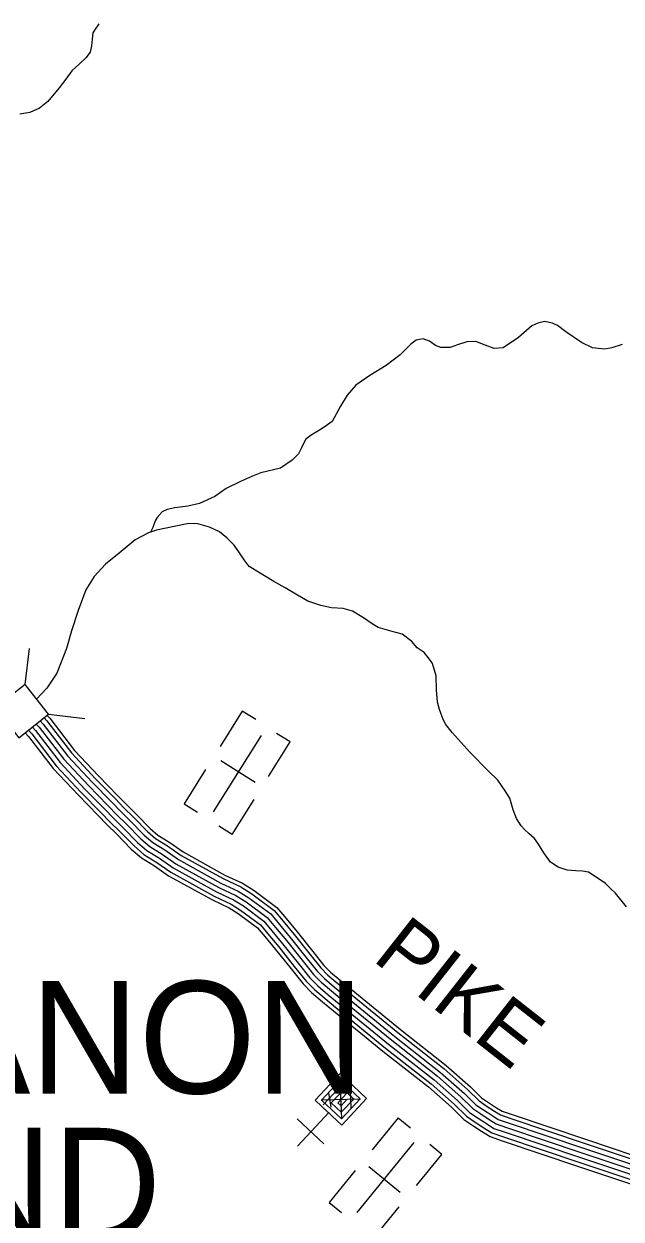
# Model space of a CAD drawing. Extents: x 1788175 to 1969470, y 584502 to 738744.
# Drawn here: x 1865687 to 1869423, y 644009 to 651480 of the extents above; entities that cross this region are included whole.
import ezdxf

# ---------------------------------------------------------------- set-up
doc = ezdxf.new("R2010")
doc.units = 0
for name, color, linetype in [('DESIGN - ROW - Right-of-Way and Easement Labels', 7, 'Continuous'), ('DESIGN - TRANSPORTATION - Text', 7, 'Continuous'), ('DESIGN - UTILITIES - Cable (Underground) with Text', 7, 'Continuous'), ('SURVEY - CONTROL with Text', 7, 'Continuous'), ('SURVEY - DRAINAGE - Bridges', 7, 'Continuous'), ('SURVEY - DRAINAGE - Storm Sewer', 7, 'Continuous')]:
    doc.layers.add(name, color=color, linetype=linetype)

msp = doc.modelspace()

# ---------------------------------------------------------------- linework, layer by layer
at = {"layer": 'DESIGN - TRANSPORTATION - Text'}
for points in [[(1866155.3, 651480), (1866133.3, 651448), (1866119.3, 651424), (1866115.2, 651384), (1866111.2, 651342), (1866101.2, 651304), (1866075.1, 651267.9), (1866033.1, 651227.9), (1865987.1, 651185.9), (1865949.1, 651133.9), (1865909, 651079.9), (1865837, 650995.8), (1865785, 650953.8), (1865725, 650925.8), (1865663, 650915.8)], [(1869430, 649476.2), (1869364, 649456.2), (1869318, 649446.2), (1869244, 649456.2), (1869174.1, 649488.3), (1869076.2, 649556.3), (1869024.3, 649594.4), (1868994.3, 649610.4), (1868944.3, 649620.4), (1868902.3, 649610.4), (1868864.3, 649592.4), (1868780.3, 649520.4), (1868684.3, 649454.4), (1868628.3, 649450.4), (1868572.3, 649472.4), (1868514.4, 649494.4), (1868458.4, 649492.4), (1868398.4, 649474.4), (1868354.4, 649456.4), (1868294.5, 649456.4), (1868262.5, 649470.5), (1868224.5, 649496.5), (1868184.6, 649512.5), (1868140.6, 649502.5), (1868106.6, 649478.5), (1868040.5, 649412.5), (1867952.5, 649344.5), (1867850.5, 649282.4), (1867762.5, 649222.4), (1867708.4, 649158.4), (1867668.4, 649090.4), (1867616.3, 648994.3), (1867572.3, 648964.3), (1867536.3, 648940.3), (1867484.3, 648910.3), (1867448.3, 648882.3), (1867424.3, 648830.3), (1867404.2, 648792.3), (1867366.2, 648752.2), (1867292.2, 648702.2), (1867170.2, 648674.2), (1867118.2, 648652.2), (1867042.2, 648620.2), (1866952.2, 648576.2), (1866882.2, 648526.2), (1866786.2, 648482.2)], [(1866786.2, 648482.2), (1866712.2, 648466.2), (1866632.3, 648454.2), (1866584.3, 648444.2), (1866552.3, 648430.2), (1866520.3, 648394.2), (1866508.2, 648374.2), (1866494.2, 648332.2), (1866479.9, 648303.1)], [(1869456.7, 645960.2), (1869386.8, 646046.3), (1869356.8, 646076.3), (1869324.9, 646106.3), (1869266.9, 646146.4), (1869219, 646178.4), (1869181, 646184.4), (1869139, 646186.4), (1869085.1, 646190.4), (1869029.1, 646208.4), (1868981.2, 646240.5), (1868939.2, 646298.5), (1868905.3, 646352.6), (1868881.3, 646388.6), (1868847.4, 646416.6), (1868815.4, 646446.6), (1868797.4, 646466.6), (1868767.5, 646512.7), (1868747.6, 646566.7), (1868727.6, 646640.8), (1868697.7, 646686.8), (1868651.8, 646752.8), (1868589.9, 646812.9), (1868478, 646925), (1868366.2, 647051.1), (1868326.2, 647101.1), (1868310.3, 647133.1), (1868286.3, 647195.2), (1868274.4, 647241.2), (1868268.5, 647317.2), (1868266.6, 647405.3), (1868242.6, 647481.3), (1868224.7, 647509.3), (1868190.7, 647551.4), (1868146.8, 647579.4), (1868112.8, 647619.4), (1868052.9, 647665.5), (1867990.9, 647681.5), (1867903, 647707.5), (1867865, 647729.6), (1867811.1, 647767.6), (1867743.2, 647809.6), (1867685.2, 647825.6), (1867611.2, 647829.7), (1867545.3, 647843.7), (1867463.3, 647871.7), (1867399.4, 647909.8), (1867321.5, 647955.8), (1867249.6, 647993.8), (1867095.7, 648087.9), (1867065.8, 648129.9), (1867035.8, 648174), (1867001.9, 648222), (1866955.9, 648268.1), (1866910, 648304.1), (1866848.1, 648334.1), (1866776.1, 648354.1), (1866718.1, 648356.2), (1866628.2, 648338.2), (1866516.2, 648316.2), (1866466.2, 648298.2), (1866384.2, 648254.2), (1866283.4, 648171.6), (1866197.9, 648102.4), (1866127, 648025.1), (1866075.7, 647943.5), (1866026.9, 647813.1), (1865986.2, 647686.8), (1865953.6, 647576.7), (1865892.5, 647421.9), (1865831.5, 647328.2), (1865767.2, 647259.9)]]:
    msp.add_lwpolyline(points, dxfattribs=at)
at = {"layer": 'DESIGN - UTILITIES - Cable (Underground) with Text'}
for p, q in [((1867052.8, 647184.8), (1866914.4, 646963.7)), ((1867137.3, 647131.9), (1867053.3, 647184.4)), ((1867216.4, 646774.8), (1867352.6, 646992.4)), ((1867352.7, 646992.3), (1867268.2, 647045.3)), ((1867134.5, 646738.2), (1866919.6, 646872.8)), ((1866823.7, 646818.8), (1866690.3, 646605.7)), ((1866690.4, 646605.6), (1866773.7, 646553.5)), ((1866990.1, 646413.3), (1867127.1, 646632.1)), ((1866990, 646413.4), (1866905.7, 646466.1)), ((1867397.5, 644635.8), (1867564.1, 644480)), ((1868028.9, 644642.1), (1867865.3, 644442.4)), ((1868029, 644641.9), (1868106, 644578.9)), ((1868301.8, 644413.2), (1868225.8, 644475.5)), ((1868142.5, 644218.7), (1868301.9, 644413.1)), ((1867758.5, 644312.2), (1867595.8, 644113.6)), ((1867844.4, 644338), (1868040.5, 644177.3)), ((1867595.7, 644113.7), (1867672.8, 644050.5)), ((1867868.8, 643884.7), (1868034.1, 644086.5))]:
    msp.add_line(p, q, dxfattribs=at)
for points in [[(1867170.4, 647031.6), (1866871.6, 646554.4)], [(1867588.6, 644670.1), (1867592, 644673.9), (1867508.7, 644751.8), (1867664.5, 644918.4), (1867831.1, 644762.6), (1867675.3, 644596), (1867550.4, 644712.8), (1867553.1, 644715.8)], [(1867560.1, 644723.2), (1867686.7, 644858.6), (1867790.8, 644761.2), (1867674, 644636.3), (1867549, 644753.1), (1867665.9, 644878.1), (1867707.5, 644839.1), (1867610.2, 644735), (1867672.6, 644676.6), (1867750.5, 644759.9), (1867708.9, 644798.8), (1867650.5, 644736.4), (1867671.3, 644716.9), (1867710.2, 644758.5)], [(1867675.4, 644638.9), (1867665.3, 644875.8)], [(1867735.1, 644702.8), (1867729.2, 644816.1)], [(1867547.7, 644754.3), (1867793, 644760.5)], [(1867609.1, 644708.9), (1867593.7, 644799.1)], [(1867399.4, 644464.3), (1867596, 644678.2)], [(1867771.6, 644051.5), (1868128.5, 644487)]]:
    msp.add_lwpolyline(points, dxfattribs=at)
at = {"layer": 'SURVEY - CONTROL with Text'}
for points in [[(1865789.5, 647122.9), (1865807.7, 647103.4), (1865961.3, 646903.2), (1866113.7, 646740.4), (1866235.3, 646616.5), (1866292.9, 646556.7), (1866350.7, 646500.7), (1866439.9, 646409.2), (1866492.9, 646363.6), (1866569.5, 646316.4), (1866654.7, 646256.7), (1866920, 646109.8), (1867028.6, 646059.3), (1867095.2, 646017.6), (1867230.9, 645916.5), (1867285.2, 645851.6), (1867353.2, 645769.2), (1867451.1, 645646.9), (1867521.9, 645558.1), (1867567.7, 645512.2), (1867630.4, 645459.1), (1867698.1, 645403.2), (1868007.2, 645151.1), (1868293.2, 644926.5), (1868442.2, 644795.2), (1868514.7, 644724.5), (1868562.1, 644692.1), (1868613.6, 644658.3), (1868654.2, 644632.4), (1868716.5, 644611.6), (1869193.9, 644451.2), (1869625.4, 644306.8)], [(1865813.9, 647142.2), (1865831.4, 647123.5), (1865985, 646923.3), (1866136.1, 646761.9), (1866257.5, 646638.1), (1866314.9, 646578.6), (1866372.6, 646522.6), (1866461.1, 646431.8), (1866511.3, 646388.7), (1866586.5, 646342.3), (1866671.2, 646283), (1866934, 646137.4), (1867043.4, 646086.6), (1867112.7, 646043.2), (1867252.3, 645939.2), (1867309, 645871.4), (1867377.3, 645788.8), (1867475.4, 645666.2), (1867545.1, 645578.8), (1867588.7, 645535), (1867650.3, 645482.9), (1867717.8, 645427.2), (1868026.6, 645175.3), (1868313, 644950.3), (1868463.3, 644817.9), (1868534.4, 644748.5), (1868579.3, 644717.9), (1868630.5, 644684.3), (1868667.6, 644660.6), (1868726.3, 644641), (1869203.8, 644480.6), (1869635.2, 644336.2)], [(1865833.5, 647157.5), (1865850.3, 647139.5), (1866003.9, 646939.3), (1866153.9, 646779), (1866275.3, 646655.3), (1866332.4, 646596), (1866390.1, 646540.1), (1866478.1, 646449.9), (1866525.9, 646408.7), (1866600.1, 646362.9), (1866684.3, 646304), (1866945.2, 646159.5), (1867055.2, 646108.4), (1867126.7, 646063.6), (1867269.4, 645957.3), (1867328, 645887.2), (1867396.4, 645804.4), (1867494.7, 645681.7), (1867563.6, 645595.3), (1867605.5, 645553.2), (1867666.2, 645501.9), (1867733.4, 645446.3), (1868042.1, 645194.6), (1868328.9, 644969.3), (1868480.1, 644836.1), (1868550.1, 644767.7), (1868593.1, 644738.4), (1868643.9, 644705.1), (1868678.4, 644683.1), (1868734.2, 644664.4), (1869211.6, 644504), (1869643.1, 644359.7)], [(1865695.8, 647049.3), (1865717, 647026.6), (1865870.7, 646826.4), (1866028, 646658.3), (1866150.2, 646533.7), (1866208.8, 646472.8), (1866266.9, 646416.6), (1866358.5, 646322.6), (1866422.6, 646267.5), (1866504.2, 646217.1), (1866591.8, 646155.9), (1866866.1, 646003.9), (1866971.8, 645954.8), (1867028.1, 645919.5), (1867148.8, 645829.6), (1867193.9, 645775.7), (1867261.1, 645694.3), (1867358.4, 645572.8), (1867433.2, 645479), (1867487.2, 645424.8), (1867554.3, 645368), (1867622.8, 645311.4), (1867933.1, 645058.4), (1868217.2, 644835.2), (1868361.4, 644708.1), (1868439.2, 644632.2), (1868496.1, 644593.4), (1868549.1, 644558.6), (1868602.6, 644524.5), (1868678.8, 644499), (1869156.2, 644338.6), (1869587.7, 644194.2)], [(1865716.1, 647065.3), (1865736.6, 647043.3), (1865890.3, 646843), (1866046.5, 646676.1), (1866168.6, 646551.6), (1866227, 646491), (1866285.1, 646434.8), (1866376.2, 646341.4), (1866437.8, 646288.3), (1866518.3, 646238.6), (1866605.4, 646177.7), (1866877.8, 646026.8), (1866984.1, 645977.4), (1867042.6, 645940.8), (1867166.5, 645848.5), (1867213.6, 645792.1), (1867281.1, 645710.6), (1867378.5, 645588.8), (1867452.4, 645496.1), (1867504.6, 645443.8), (1867570.8, 645387.8), (1867639.1, 645331.3), (1867949.1, 645078.5), (1868233.7, 644854.9), (1868378.9, 644727), (1868455.5, 644652.2), (1868510.4, 644614.8), (1868563.1, 644580.2), (1868613.8, 644547.8), (1868686.9, 644523.4), (1869164.3, 644363), (1869595.9, 644218.6)], [(1865740.6, 647084.5), (1865760.3, 647063.3), (1865914, 646863.1), (1866068.9, 646697.5), (1866190.8, 646573.2), (1866249, 646512.9), (1866307, 646456.7), (1866397.4, 646364), (1866456.2, 646313.4), (1866535.4, 646264.6), (1866621.8, 646204), (1866891.8, 646054.5), (1866998.9, 646004.7), (1867060.1, 645966.4), (1867188, 645871.1), (1867237.5, 645811.9), (1867305.1, 645730.1), (1867402.7, 645608.2), (1867475.6, 645516.8), (1867525.6, 645466.6), (1867590.7, 645411.5), (1867658.8, 645355.3), (1867968.5, 645102.7), (1868253.5, 644878.8), (1868400, 644749.7), (1868475.2, 644676.3), (1868527.6, 644640.6), (1868579.9, 644606.2), (1868627.3, 644576), (1868696.8, 644552.8), (1869174.2, 644392.4), (1869605.7, 644248)], [(1865765, 647103.7), (1865784, 647083.4), (1865937.6, 646883.2), (1866091.3, 646719), (1866213.1, 646594.8), (1866271, 646534.8), (1866328.8, 646478.7), (1866418.7, 646386.6), (1866474.6, 646338.5), (1866552.4, 646290.5), (1866638.3, 646230.4), (1866905.9, 646082.1), (1867013.8, 646032), (1867077.7, 645992), (1867209.4, 645893.8), (1867261.3, 645831.8), (1867329.2, 645749.7), (1867426.9, 645627.5), (1867498.8, 645537.5), (1867546.7, 645489.4), (1867610.5, 645435.3), (1867678.4, 645379.3), (1867987.9, 645126.9), (1868273.4, 644902.6), (1868421.1, 644772.5), (1868494.9, 644700.4), (1868544.9, 644666.3), (1868596.8, 644632.3), (1868640.7, 644604.2), (1868706.6, 644582.2), (1869184.1, 644421.8), (1869615.5, 644277.4)]]:
    msp.add_lwpolyline(points, dxfattribs=at)
at = {"layer": 'SURVEY - DRAINAGE - Storm Sewer'}
for p, q in [((1865695.5, 647351.2), (1865722.5, 647576.7)), ((1865842.2, 647164.4), (1866067.7, 647137.3))]:
    msp.add_line(p, q, dxfattribs=at)
msp.add_lwpolyline([(1865508.6, 647204.4), (1865655.4, 647017.6), (1865842.2, 647164.4), (1865695.5, 647351.2)], close=True, dxfattribs=at)

# ---------------------------------------------------------------- texts
at = {"layer": 'DESIGN - ROW - Right-of-Way and Easement Labels'}
msp.add_text('PIKE', height=370, rotation=321.84543, dxfattribs=at).set_placement((1867859.4, 645631))
at = {"layer": 'SURVEY - DRAINAGE - Bridges'}
for s, p in [('CEDARS OF LEBANON', (1857578.2, 644794.3)), ('STATE PARK AND', (1858449.4, 643877))]:
    msp.add_text(s, height=702.999, dxfattribs=at).set_placement(p)

doc.saveas('drawing.dxf')
